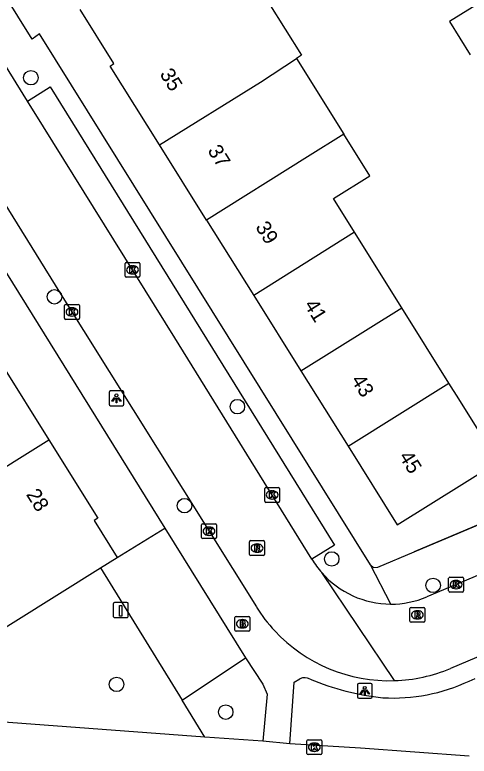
# Model space of a CAD drawing. Extents: x 157767 to 159171, y 387842 to 389425.
# Drawn here: x 158814.2 to 158844.8, y 388074.2 to 388124.2 of the extents above; entities that cross this region are included whole.
import ezdxf

# ---------------------------------------------------------------- set-up
doc = ezdxf.new("R2010")
doc.units = 0
for name, color, linetype in [('IMGEO_Boom', 7, 'Continuous'), ('IMGEO_Brandkraan', 7, 'Continuous'), ('IMGEO_Fietspad_gesloten', 7, 'Continuous'), ('IMGEO_Groenvoorziening', 7, 'Continuous'), ('IMGEO_Kolk', 7, 'Continuous'), ('IMGEO_Laadpaal', 7, 'Continuous'), ('IMGEO_Lichtpunt', 7, 'Continuous'), ('IMGEO_Muur', 7, 'Continuous'), ('IMGEO_Pand', 7, 'Continuous'), ('IMGEO_Pand_nummerreeks', 7, 'Continuous'), ('IMGEO_Parkeervlak_open', 7, 'Continuous'), ('IMGEO_Rijbaan_lokaal_open', 7, 'Continuous'), ('IMGEO_Rioolput', 7, 'Continuous'), ('IMGEO_Voetpad_open', 7, 'Continuous')]:
    doc.layers.add(name, color=color, linetype=linetype)

msp = doc.modelspace()

# ---------------------------------------------------------------- linework, layer by layer
at = {"layer": 'IMGEO_Boom'}
for centre in [(158815.248, 388119.936), (158816.84, 388105.155), (158829.184, 388097.743), (158825.616, 388091.064), (158835.554, 388087.472), (158842.399, 388085.688), (158821.031, 388079.008), (158828.397, 388077.136)]:
    msp.add_circle(centre, 0.489, dxfattribs=at)
at = {"layer": 'IMGEO_Brandkraan'}
for p, q in [((158829.022, 388082.669), (158829.022, 388083.521)), ((158829.097, 388083.595), (158829.949, 388083.595)), ((158830.023, 388083.521), (158830.023, 388082.669)), ((158829.51, 388083.375), (158829.535, 388083.375)), ((158829.949, 388082.595), (158829.097, 388082.595)), ((158829.533, 388082.815), (158829.508, 388082.815))]:
    msp.add_line(p, q, dxfattribs=at)
for points in [[(158829.022, 388082.669), (158829.022, 388083.521)], [(158829.097, 388083.595), (158829.949, 388083.595)], [(158830.023, 388083.521), (158830.023, 388082.669)], [(158829.37, 388083.295), (158829.37, 388082.895), (158829.583, 388082.895)], [(158829.601, 388083.295), (158829.37, 388083.295)], [(158829.549, 388083.214), (158829.495, 388083.214), (158829.495, 388083.138)], [(158829.495, 388083.138), (158829.548, 388083.138)], [(158829.557, 388083.062), (158829.495, 388083.062), (158829.495, 388082.981)], [(158829.495, 388082.981), (158829.557, 388082.981)], [(158829.949, 388082.595), (158829.097, 388082.595)]]:
    msp.add_lwpolyline(points, dxfattribs=at)
for centre, radius, start, end in [((158829.099, 388083.519), 0.0765, 91.552, 178.448), ((158829.099, 388083.519), 0.0765, 91.552, 178.448), ((158829.947, 388083.519), 0.0765, 1.552, 88.448), ((158829.947, 388083.519), 0.0765, 1.552, 88.448), ((158829.55, 388083.176), 0.0379, 267.8285, 90.9355), ((158829.558, 388083.021), 0.0404, 269.8759, 90.5077), ((158829.589, 388083.146), 0.251, 268.6676, 293.5347), ((158829.605, 388083.15), 0.145, 59.4692, 91.5367), ((158829.63, 388083.197), 0.0922, 285.5137, 58.1501), ((158829.635, 388083.005), 0.105, 301.3115, 78.989), ((158829.099, 388082.671), 0.0765, 181.552, 268.448), ((158829.099, 388082.671), 0.0765, 181.552, 268.448), ((158829.947, 388082.671), 0.0765, 271.552, 358.448), ((158829.947, 388082.671), 0.0765, 271.552, 358.448)]:
    msp.add_arc(centre, radius, start, end, dxfattribs=at)
for centre, major_axis, ratio, start_param, end_param in [((158829.509, 388083.095), (-0.387, 0.002), 0.722429, 4.712389, 7.853982), ((158829.534, 388083.095), (-0.39, 0.002), 0.717154, 1.570796, 4.712389)]:
    msp.add_ellipse(centre, major_axis=major_axis, ratio=ratio, start_param=start_param, end_param=end_param, dxfattribs=at)
at = {"layer": 'IMGEO_Fietspad_gesloten'}
for points in [[(158827, 388075.453), (158812.197, 388076.541)], [(158830.906, 388075.166), (158827, 388075.453)], [(158832.725, 388074.997), (158830.906, 388075.166)], [(158844.841, 388074.164), (158837.494, 388074.712), (158832.725, 388074.997)]]:
    msp.add_lwpolyline(points, dxfattribs=at)
at = {"layer": 'IMGEO_Groenvoorziening'}
msp.add_lwpolyline([(158827, 388075.453), (158825.467, 388077.933)], dxfattribs=at)
at = {"layer": 'IMGEO_Kolk'}
for p, q in [((158821.606, 388106.55), (158821.606, 388107.402)), ((158821.681, 388107.476), (158822.533, 388107.476)), ((158822.607, 388107.402), (158822.607, 388106.55)), ((158822.094, 388107.256), (158822.119, 388107.256)), ((158822.533, 388106.476), (158821.681, 388106.476)), ((158822.117, 388106.696), (158822.092, 388106.696)), ((158817.522, 388103.707), (158817.522, 388104.559)), ((158817.597, 388104.633), (158818.449, 388104.633)), ((158818.01, 388104.413), (158818.035, 388104.413)), ((158818.523, 388104.559), (158818.523, 388103.707)), ((158818.449, 388103.633), (158817.597, 388103.633)), ((158818.033, 388103.853), (158818.008, 388103.853)), ((158831.033, 388091.362), (158831.033, 388092.214)), ((158831.108, 388092.288), (158831.96, 388092.288)), ((158831.521, 388092.068), (158831.546, 388092.068)), ((158832.034, 388092.214), (158832.034, 388091.362)), ((158831.544, 388091.508), (158831.519, 388091.508)), ((158831.96, 388091.288), (158831.108, 388091.288)), ((158826.773, 388088.915), (158826.773, 388089.767)), ((158826.848, 388089.841), (158827.7, 388089.841)), ((158827.261, 388089.621), (158827.286, 388089.621)), ((158827.774, 388089.767), (158827.774, 388088.915)), ((158827.284, 388089.061), (158827.259, 388089.061)), ((158827.7, 388088.841), (158826.848, 388088.841)), ((158843.449, 388085.313), (158843.449, 388086.165)), ((158843.524, 388086.239), (158844.376, 388086.239)), ((158843.937, 388086.019), (158843.962, 388086.019)), ((158844.45, 388086.165), (158844.45, 388085.313)), ((158843.96, 388085.459), (158843.935, 388085.459)), ((158844.376, 388085.239), (158843.524, 388085.239)), ((158833.88, 388074.344), (158833.88, 388075.196)), ((158833.955, 388075.27), (158834.807, 388075.27)), ((158834.368, 388075.05), (158834.393, 388075.05)), ((158834.881, 388075.196), (158834.881, 388074.344)), ((158834.391, 388074.49), (158834.366, 388074.49)), ((158834.807, 388074.27), (158833.955, 388074.27))]:
    msp.add_line(p, q, dxfattribs=at)
for points in [[(158821.606, 388106.55), (158821.606, 388107.402)], [(158821.681, 388107.476), (158822.533, 388107.476)], [(158822.607, 388107.402), (158822.607, 388106.55)], [(158821.927, 388107.176), (158822.05, 388107.176), (158822.05, 388107.025), (158822.18, 388107.176), (158822.344, 388107.176), (158822.198, 388107.025), (158822.351, 388106.776), (158822.199, 388106.776), (158822.114, 388106.94), (158822.05, 388106.873), (158822.05, 388106.776), (158821.927, 388106.776), (158821.927, 388107.176)], [(158822.533, 388106.476), (158821.681, 388106.476)], [(158817.522, 388103.707), (158817.522, 388104.559)], [(158817.597, 388104.633), (158818.449, 388104.633)], [(158818.523, 388104.559), (158818.523, 388103.707)], [(158817.843, 388104.333), (158817.966, 388104.333), (158817.966, 388104.182), (158818.096, 388104.333), (158818.26, 388104.333), (158818.114, 388104.182), (158818.267, 388103.933), (158818.115, 388103.933), (158818.03, 388104.097), (158817.966, 388104.03), (158817.966, 388103.933), (158817.843, 388103.933), (158817.843, 388104.333)], [(158818.449, 388103.633), (158817.597, 388103.633)], [(158831.033, 388091.362), (158831.033, 388092.214)], [(158831.108, 388092.288), (158831.96, 388092.288)], [(158831.354, 388091.988), (158831.477, 388091.988), (158831.477, 388091.837), (158831.607, 388091.988), (158831.771, 388091.988), (158831.625, 388091.837), (158831.778, 388091.588), (158831.626, 388091.588), (158831.541, 388091.752), (158831.477, 388091.685), (158831.477, 388091.588), (158831.354, 388091.588), (158831.354, 388091.988)], [(158832.034, 388092.214), (158832.034, 388091.362)], [(158831.96, 388091.288), (158831.108, 388091.288)], [(158826.773, 388088.915), (158826.773, 388089.767)], [(158826.848, 388089.841), (158827.7, 388089.841)], [(158827.094, 388089.541), (158827.217, 388089.541), (158827.217, 388089.39), (158827.347, 388089.541), (158827.511, 388089.541), (158827.365, 388089.39), (158827.518, 388089.141), (158827.366, 388089.141), (158827.281, 388089.305), (158827.217, 388089.238), (158827.217, 388089.141), (158827.094, 388089.141), (158827.094, 388089.541)], [(158827.774, 388089.767), (158827.774, 388088.915)], [(158827.7, 388088.841), (158826.848, 388088.841)], [(158843.449, 388085.313), (158843.449, 388086.165)], [(158843.524, 388086.239), (158844.376, 388086.239)], [(158843.77, 388085.939), (158843.893, 388085.939), (158843.893, 388085.788), (158844.023, 388085.939), (158844.187, 388085.939), (158844.041, 388085.788), (158844.194, 388085.539), (158844.042, 388085.539), (158843.957, 388085.703), (158843.893, 388085.636), (158843.893, 388085.539), (158843.77, 388085.539), (158843.77, 388085.939)], [(158844.45, 388086.165), (158844.45, 388085.313)], [(158844.376, 388085.239), (158843.524, 388085.239)], [(158833.88, 388074.344), (158833.88, 388075.196)], [(158833.955, 388075.27), (158834.807, 388075.27)], [(158834.201, 388074.97), (158834.324, 388074.97), (158834.324, 388074.819), (158834.454, 388074.97), (158834.618, 388074.97), (158834.472, 388074.819), (158834.625, 388074.57), (158834.473, 388074.57), (158834.388, 388074.734), (158834.324, 388074.667), (158834.324, 388074.57), (158834.201, 388074.57), (158834.201, 388074.97)], [(158834.881, 388075.196), (158834.881, 388074.344)], [(158834.807, 388074.27), (158833.955, 388074.27)]]:
    msp.add_lwpolyline(points, dxfattribs=at)
for centre, start, end in [((158821.683, 388107.4), 91.552, 178.448), ((158821.683, 388107.4), 91.552, 178.448), ((158822.531, 388107.4), 1.552, 88.448), ((158822.531, 388107.4), 1.552, 88.448), ((158821.683, 388106.552), 181.552, 268.448), ((158821.683, 388106.552), 181.552, 268.448), ((158822.531, 388106.552), 271.552, 358.448), ((158822.531, 388106.552), 271.552, 358.448), ((158817.599, 388104.557), 91.552, 178.448), ((158817.599, 388104.557), 91.552, 178.448), ((158818.447, 388104.557), 1.552, 88.448), ((158818.447, 388104.557), 1.552, 88.448), ((158817.599, 388103.709), 181.552, 268.448), ((158817.599, 388103.709), 181.552, 268.448), ((158818.447, 388103.709), 271.552, 358.448), ((158818.447, 388103.709), 271.552, 358.448), ((158831.11, 388092.212), 91.552, 178.448), ((158831.11, 388092.212), 91.552, 178.448), ((158831.958, 388092.212), 1.552, 88.448), ((158831.958, 388092.212), 1.552, 88.448), ((158831.11, 388091.364), 181.552, 268.448), ((158831.11, 388091.364), 181.552, 268.448), ((158831.958, 388091.364), 271.552, 358.448), ((158831.958, 388091.364), 271.552, 358.448), ((158826.85, 388089.765), 91.552, 178.448), ((158826.85, 388089.765), 91.552, 178.448), ((158827.698, 388089.765), 1.552, 88.448), ((158827.698, 388089.765), 1.552, 88.448), ((158826.85, 388088.917), 181.552, 268.448), ((158826.85, 388088.917), 181.552, 268.448), ((158827.698, 388088.917), 271.552, 358.448), ((158827.698, 388088.917), 271.552, 358.448), ((158843.526, 388086.163), 91.552, 178.448), ((158843.526, 388086.163), 91.552, 178.448), ((158844.374, 388086.163), 1.552, 88.448), ((158844.374, 388086.163), 1.552, 88.448), ((158843.526, 388085.315), 181.552, 268.448), ((158843.526, 388085.315), 181.552, 268.448), ((158844.374, 388085.315), 271.552, 358.448), ((158844.374, 388085.315), 271.552, 358.448), ((158833.957, 388075.194), 91.552, 178.448), ((158833.957, 388075.194), 91.552, 178.448), ((158834.805, 388075.194), 1.552, 88.448), ((158834.805, 388075.194), 1.552, 88.448), ((158833.957, 388074.346), 181.552, 268.448), ((158833.957, 388074.346), 181.552, 268.448), ((158834.805, 388074.346), 271.552, 358.448), ((158834.805, 388074.346), 271.552, 358.448)]:
    msp.add_arc(centre, 0.0765, start, end, dxfattribs=at)
for centre, major_axis, ratio, start_param, end_param in [((158822.093, 388106.976), (-0.387, 0.002), 0.722429, 4.712389, 7.853982), ((158822.118, 388106.976), (-0.39, 0.002), 0.717154, 1.570796, 4.712389), ((158818.009, 388104.133), (-0.387, 0.002), 0.722429, 4.712389, 7.853982), ((158818.034, 388104.133), (-0.39, 0.002), 0.717154, 1.570796, 4.712389), ((158831.52, 388091.788), (-0.387, 0.002), 0.722429, 4.712389, 7.853982), ((158831.545, 388091.788), (-0.39, 0.002), 0.717154, 1.570796, 4.712389), ((158827.26, 388089.341), (-0.387, 0.002), 0.722429, 4.712389, 7.853982), ((158827.285, 388089.341), (-0.39, 0.002), 0.717154, 1.570796, 4.712389), ((158843.936, 388085.739), (-0.387, 0.002), 0.722429, 4.712389, 7.853982), ((158843.961, 388085.739), (-0.39, 0.002), 0.717154, 1.570796, 4.712389), ((158834.367, 388074.77), (-0.387, 0.002), 0.722429, 4.712389, 7.853982), ((158834.392, 388074.77), (-0.39, 0.002), 0.717154, 1.570796, 4.712389)]:
    msp.add_ellipse(centre, major_axis=major_axis, ratio=ratio, start_param=start_param, end_param=end_param, dxfattribs=at)
at = {"layer": 'IMGEO_Laadpaal'}
for p, q in [((158820.811, 388084.439), (158820.811, 388083.598)), ((158820.811, 388084.439), (158820.811, 388083.598)), ((158821.727, 388084.523), (158820.886, 388084.523)), ((158821.727, 388084.523), (158820.886, 388084.523)), ((158821.811, 388083.607), (158821.811, 388084.448)), ((158821.811, 388083.607), (158821.811, 388084.448)), ((158820.895, 388083.523), (158821.736, 388083.523)), ((158820.895, 388083.523), (158821.736, 388083.523))]:
    msp.add_line(p, q, dxfattribs=at)
msp.add_lwpolyline([(158821.226, 388084.336), (158821.386, 388084.336), (158821.386, 388083.603), (158821.226, 388083.603), (158821.226, 388084.336)], dxfattribs=at)
for centre, start, end in [((158820.889, 388084.445), 92.4484, 184.2845), ((158820.889, 388084.445), 92.4484, 184.2845), ((158821.733, 388084.445), 2.4484, 94.2845), ((158821.733, 388084.445), 2.4484, 94.2845), ((158820.889, 388083.601), 182.4484, 274.2845), ((158820.889, 388083.601), 182.4484, 274.2845), ((158821.733, 388083.601), 272.4484, 4.2845), ((158821.733, 388083.601), 272.4484, 4.2845)]:
    msp.add_arc(centre, 0.0779, start, end, dxfattribs=at)
at = {"layer": 'IMGEO_Lichtpunt'}
for p, q in [((158820.522, 388098.709), (158820.522, 388097.902)), ((158820.522, 388098.709), (158820.522, 388097.902)), ((158821.424, 388098.804), (158820.616, 388098.804)), ((158821.424, 388098.804), (158820.616, 388098.804)), ((158821.518, 388097.902), (158821.518, 388098.709)), ((158821.518, 388097.902), (158821.518, 388098.709)), ((158820.616, 388097.808), (158821.424, 388097.808)), ((158820.616, 388097.808), (158821.424, 388097.808)), ((158837.287, 388078.971), (158837.287, 388078.164)), ((158837.287, 388078.971), (158837.287, 388078.164)), ((158838.189, 388079.066), (158837.381, 388079.066)), ((158838.189, 388079.066), (158837.381, 388079.066)), ((158838.283, 388078.164), (158838.283, 388078.971)), ((158838.283, 388078.164), (158838.283, 388078.971)), ((158837.381, 388078.07), (158838.189, 388078.07)), ((158837.381, 388078.07), (158838.189, 388078.07))]:
    msp.add_line(p, q, dxfattribs=at)
for points in [[(158820.896, 388098.373), (158820.935, 388098.345), (158820.747, 388098.083), (158820.709, 388098.11), (158820.896, 388098.373)], [(158820.998, 388098.325), (158821.045, 388098.325), (158821.045, 388098.003), (158820.998, 388098.003), (158820.998, 388098.325)], [(158821.108, 388098.345), (158821.146, 388098.372), (158821.333, 388098.11), (158821.294, 388098.082), (158821.108, 388098.345)], [(158837.661, 388078.635), (158837.7, 388078.607), (158837.512, 388078.345), (158837.474, 388078.372), (158837.661, 388078.635)], [(158837.763, 388078.587), (158837.81, 388078.587), (158837.81, 388078.265), (158837.763, 388078.265), (158837.763, 388078.587)], [(158837.873, 388078.607), (158837.911, 388078.634), (158838.098, 388078.372), (158838.059, 388078.344), (158837.873, 388078.607)]]:
    msp.add_lwpolyline(points, dxfattribs=at)
for centre in [(158821.021, 388098.507), (158837.786, 388078.769)]:
    msp.add_circle(centre, 0.0994, dxfattribs=at)
for centre, start, end in [((158820.616, 388098.709), 90, 180), ((158820.616, 388098.709), 90, 180), ((158821.424, 388098.709), 0, 90), ((158821.424, 388098.709), 0, 90), ((158820.616, 388097.902), 180, 270), ((158820.616, 388097.902), 180, 270), ((158821.424, 388097.902), 270, 0), ((158821.424, 388097.902), 270, 360), ((158837.381, 388078.971), 90, 180), ((158837.381, 388078.971), 90, 180), ((158838.189, 388078.971), 0, 90), ((158838.189, 388078.971), 0, 90), ((158837.381, 388078.164), 180, 270), ((158837.381, 388078.164), 180, 270), ((158838.189, 388078.164), 270, 0), ((158838.189, 388078.164), 270, 360)]:
    msp.add_arc(centre, 0.0946, start, end, dxfattribs=at)
at = {"layer": 'IMGEO_Muur'}
msp.add_lwpolyline([(158863.365, 388101.383), (158865.385, 388098.174), (158841.12, 388087.942)], dxfattribs=at)
at = {"layer": 'IMGEO_Pand'}
for points in [[(158827.962, 388130.34), (158830.214, 388126.744), (158833.526, 388121.455), (158833.174, 388121.224)], [(158845.091, 388128.806), (158846.857, 388125.829), (158843.495, 388123.724), (158844.905, 388121.472)], [(158823.923, 388115.418), (158820.601, 388120.726), (158820.855, 388120.885), (158818.565, 388124.545)], [(158823.923, 388115.418), (158830.756, 388119.638), (158833.174, 388121.224)], [(158833.174, 388121.224), (158836.367, 388116.128)], [(158836.367, 388116.128), (158833.914, 388114.593), (158827.107, 388110.332)], [(158837.097, 388109.507), (158835.673, 388111.781), (158838.126, 388113.317), (158836.367, 388116.128)], [(158827.107, 388110.332), (158823.923, 388115.418)], [(158827.107, 388110.332), (158830.29, 388105.246)], [(158837.097, 388109.507), (158830.29, 388105.246)], [(158840.28, 388104.421), (158837.097, 388109.507)], [(158830.29, 388105.246), (158833.473, 388100.16)], [(158833.473, 388100.16), (158840.28, 388104.421)], [(158843.463, 388099.335), (158840.28, 388104.421)], [(158813.293, 388100.596), (158816.467, 388095.505)], [(158833.473, 388100.16), (158836.656, 388095.074)], [(158836.656, 388095.074), (158843.463, 388099.335)], [(158836.656, 388095.074), (158839.98, 388089.763), (158846.787, 388094.024), (158844.134, 388098.263), (158843.463, 388099.335)], [(158806.402, 388089.23), (158816.467, 388095.505)], [(158816.467, 388095.505), (158819.764, 388090.217), (158819.518, 388090.064), (158821.069, 388087.578)], [(158819.938, 388086.872), (158821.069, 388087.578)], [(158811.253, 388081.454), (158819.938, 388086.872)]]:
    msp.add_lwpolyline(points, dxfattribs=at)
at = {"layer": 'IMGEO_Parkeervlak_open'}
for points in [[(158821.069, 388087.578), (158824.287, 388089.555)], [(158819.938, 388086.872), (158825.467, 388077.933)], [(158825.467, 388077.933), (158829.737, 388080.803)]]:
    msp.add_lwpolyline(points, dxfattribs=at)
at = {"layer": 'IMGEO_Rijbaan_lokaal_open'}
for points in [[(158789.767, 388149.492), (158793.644, 388143.212), (158803.979, 388126.769), (158817.182, 388105.476), (158830.47, 388084.228)], [(158815.023, 388118.36), (158809.393, 388127.432)], [(158834.222, 388087.449), (158824.967, 388102.392), (158816.098, 388116.619), (158815.023, 388118.36)], [(158899.641, 388103.771), (158890.339, 388099.86), (158876.185, 388093.883), (158869.757, 388091.161), (158860.751, 388087.348), (158843.572, 388080.088)], [(158855.826, 388090.739), (158841.985, 388084.913)], [(158839.802, 388079.259), (158834.878, 388086.549)]]:
    msp.add_lwpolyline(points, dxfattribs=at)
for centre, radius, start, end in [((158839.552, 388090.645), 6.215, 210.9472, 221.2286), ((158839.565, 388090.655), 6.232, 221.2222, 269.7139), ((158839.568, 388090.641), 6.217, 269.6873, 292.8786), ((158839.414, 388089.819), 10.548, 212.0115, 223.0499), ((158839.449, 388089.842), 10.589, 223.0098, 271.9114), ((158839.454, 388089.828), 10.575, 271.8859, 292.9174)]:
    msp.add_arc(centre, radius, start, end, dxfattribs=at)
at = {"layer": 'IMGEO_Rioolput'}
for p, q in [((158830.015, 388087.778), (158830.015, 388088.63)), ((158830.09, 388088.704), (158830.942, 388088.704)), ((158830.503, 388088.484), (158830.528, 388088.484)), ((158831.016, 388088.63), (158831.016, 388087.778)), ((158830.526, 388087.924), (158830.501, 388087.924)), ((158830.942, 388087.704), (158830.09, 388087.704)), ((158840.837, 388083.274), (158840.837, 388084.126)), ((158840.912, 388084.2), (158841.764, 388084.2)), ((158841.325, 388083.98), (158841.35, 388083.98)), ((158841.838, 388084.126), (158841.838, 388083.274)), ((158841.348, 388083.42), (158841.323, 388083.42)), ((158841.764, 388083.2), (158840.912, 388083.2))]:
    msp.add_line(p, q, dxfattribs=at)
for points in [[(158830.015, 388087.778), (158830.015, 388088.63)], [(158830.09, 388088.704), (158830.942, 388088.704)], [(158830.604, 388088.402), (158830.352, 388088.404), (158830.352, 388088.004)], [(158831.016, 388088.63), (158831.016, 388087.778)], [(158830.352, 388088.004), (158830.476, 388088.004), (158830.476, 388088.166), (158830.487, 388088.166)], [(158830.53, 388088.323), (158830.476, 388088.323), (158830.476, 388088.242)], [(158830.476, 388088.242), (158830.528, 388088.242)], [(158830.534, 388088.137), (158830.605, 388088.004), (158830.745, 388088.004), (158830.68, 388088.13)], [(158830.942, 388087.704), (158830.09, 388087.704)], [(158840.837, 388083.274), (158840.837, 388084.126)], [(158840.912, 388084.2), (158841.764, 388084.2)], [(158841.426, 388083.898), (158841.174, 388083.9), (158841.174, 388083.5)], [(158841.838, 388084.126), (158841.838, 388083.274)], [(158841.174, 388083.5), (158841.298, 388083.5), (158841.298, 388083.662), (158841.309, 388083.662)], [(158841.352, 388083.819), (158841.298, 388083.819), (158841.298, 388083.738)], [(158841.298, 388083.738), (158841.35, 388083.738)], [(158841.356, 388083.633), (158841.427, 388083.5), (158841.567, 388083.5), (158841.502, 388083.626)], [(158841.764, 388083.2), (158840.912, 388083.2)]]:
    msp.add_lwpolyline(points, dxfattribs=at)
for centre, radius, start, end in [((158830.092, 388088.628), 0.0765, 91.552, 178.448), ((158830.092, 388088.628), 0.0765, 91.552, 178.448), ((158830.603, 388088.292), 0.109, 350.3612, 89.416), ((158830.94, 388088.628), 0.0765, 1.552, 88.448), ((158830.94, 388088.628), 0.0765, 1.552, 88.448), ((158830.486, 388088.113), 0.0533, 26.0293, 88.6989), ((158830.512, 388088.431), 0.19, 274.7715, 282.9687), ((158830.536, 388088.227), 0.0964, 77.0061, 93.1865), ((158830.55, 388088.284), 0.0378, 276.6634, 79.6772), ((158830.601, 388088.292), 0.112, 277.5842, 350.9817), ((158830.585, 388088.077), 0.108, 29.5134, 73.7905), ((158830.092, 388087.78), 0.0765, 181.552, 268.448), ((158830.092, 388087.78), 0.0765, 181.552, 268.448), ((158830.94, 388087.78), 0.0765, 271.552, 358.448), ((158830.94, 388087.78), 0.0765, 271.552, 358.448), ((158840.914, 388084.124), 0.0765, 91.552, 178.448), ((158840.914, 388084.124), 0.0765, 91.552, 178.448), ((158841.425, 388083.788), 0.109, 350.3612, 89.416), ((158841.762, 388084.124), 0.0765, 1.552, 88.448), ((158841.762, 388084.124), 0.0765, 1.552, 88.448), ((158841.308, 388083.609), 0.0533, 26.0293, 88.6989), ((158841.334, 388083.927), 0.19, 274.7715, 282.9687), ((158841.358, 388083.723), 0.0964, 77.0061, 93.1865), ((158841.372, 388083.78), 0.0378, 276.6634, 79.6772), ((158841.423, 388083.788), 0.112, 277.5842, 350.9817), ((158841.407, 388083.573), 0.108, 29.5134, 73.7905), ((158840.914, 388083.276), 0.0765, 181.552, 268.448), ((158840.914, 388083.276), 0.0765, 181.552, 268.448), ((158841.762, 388083.276), 0.0765, 271.552, 358.448), ((158841.762, 388083.276), 0.0765, 271.552, 358.448)]:
    msp.add_arc(centre, radius, start, end, dxfattribs=at)
for centre, major_axis, ratio, start_param, end_param in [((158830.502, 388088.204), (-0.387, 0.002), 0.722429, 4.712389, 7.853982), ((158830.527, 388088.204), (-0.39, 0.002), 0.717154, 1.570796, 4.712389), ((158841.324, 388083.7), (-0.387, 0.002), 0.722429, 4.712389, 7.853982), ((158841.349, 388083.7), (-0.39, 0.002), 0.717154, 1.570796, 4.712389)]:
    msp.add_ellipse(centre, major_axis=major_axis, ratio=ratio, start_param=start_param, end_param=end_param, dxfattribs=at)
at = {"layer": 'IMGEO_Voetpad_open'}
for points in [[(158838.163, 388087.077), (158815.82, 388122.894), (158815.34, 388122.545), (158796.703, 388152.407)], [(158802.888, 388123.958), (158824.287, 388089.555)], [(158815.023, 388118.36), (158816.553, 388119.31), (158835.753, 388088.397), (158834.222, 388087.449)], [(158838.163, 388087.077), (158838.386, 388086.903), (158838.669, 388086.916), (158841.12, 388087.942), (158857.731, 388094.946)], [(158824.287, 388089.555), (158829.737, 388080.803)], [(158839.534, 388084.424), (158838.163, 388087.077)], [(158829.737, 388080.803), (158830.907, 388079.011), (158831.2, 388078.351), (158830.906, 388075.166)], [(158832.725, 388074.997), (158833.021, 388079.165), (158833.412, 388079.391)], [(158844.827, 388079.234), (158845.227, 388079.403)]]:
    msp.add_lwpolyline(points, dxfattribs=at)
for centre, radius, start, end in [((158833.722, 388078.669), 0.785, 61.719, 113.2435), ((158840.9, 388095.807), 17.799, 247.5187, 263.9048), ((158839.729, 388089.995), 11.907, 266.54, 295.3516)]:
    msp.add_arc(centre, radius, start, end, dxfattribs=at)

# ---------------------------------------------------------------- texts
at = {"layer": 'IMGEO_Pand_nummerreeks'}
for s, rotation, p in [('35', 302.0396, (158823.914, 388120.183)), ('37', 302.0396, (158827.144, 388115.023)), ('39', 302.0415, (158830.374, 388109.862)), ('41', 302.0415, (158833.664, 388104.606)), ('43', 302.0415, (158836.833, 388099.541)), ('45', 302.0415, (158840.063, 388094.381)), ('28', 301.943, (158814.897, 388091.824))]:
    msp.add_text(s, height=1, rotation=rotation, dxfattribs=at).set_placement(p)

doc.saveas('drawing.dxf')
